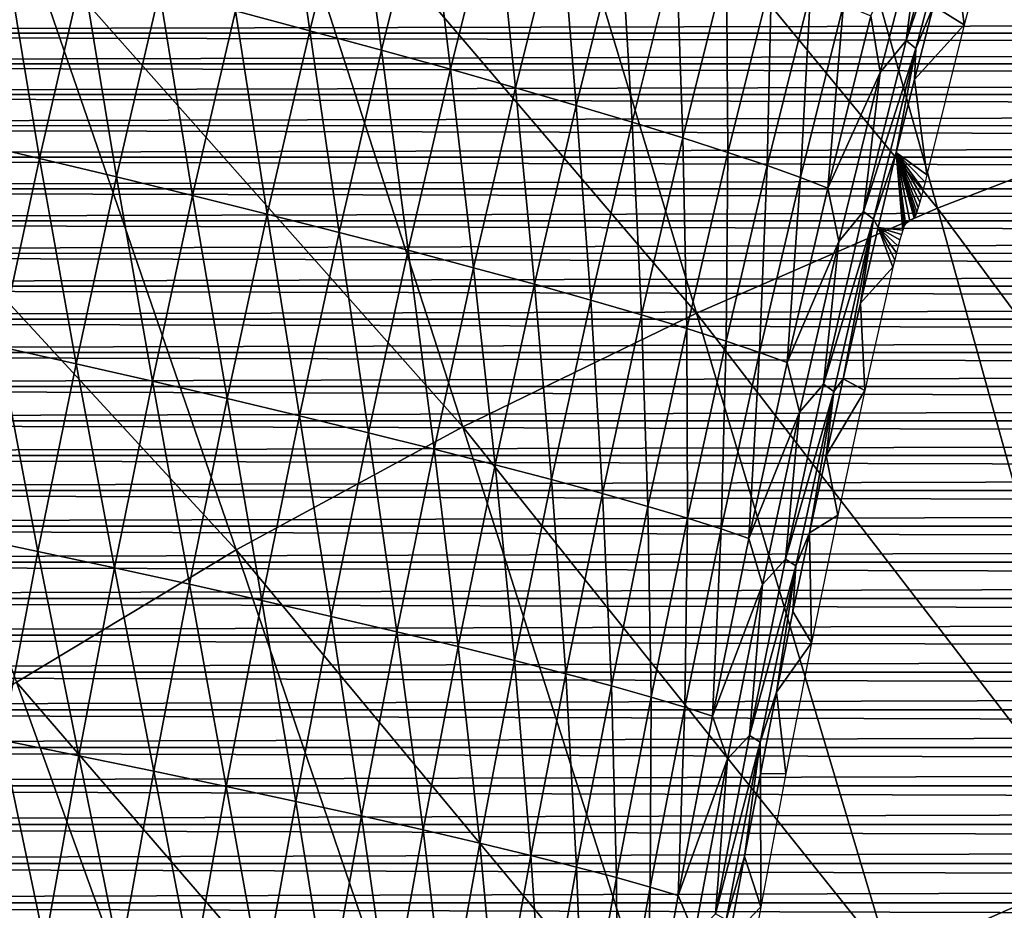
# Model space of a CAD drawing. Header units: millimetres. Extents: x -300 to 300, y -500 to 500.
# Tile 643 of 656: x -98 to -76, y 296 to 315. Entities that reach past the tile are written whole.
import ezdxf

# ---------------------------------------------------------------- set-up
doc = ezdxf.new("R2010")
doc.units = ezdxf.units.MM
doc.header["$LTSCALE"] = 81.481481
for name, color, linetype in [('10', 7, 'CONTINUOUS'), ('11', 7, 'CONTINUOUS'), ('20', 7, 'CONTINUOUS'), ('5', 7, 'CONTINUOUS'), ('6', 7, 'CONTINUOUS')]:
    doc.layers.add(name, color=color, linetype=linetype)

msp = doc.modelspace()

# ---------------------------------------------------------------- linework, layer by layer
at = {"layer": '10', "color": 7, "linetype": 'CONTINUOUS'}
for points in [[(-75.685, 318.642, 16.5), (-76.568, 315.311, 16.5), (-76.821, 317.356, 31.046), (-75.685, 318.642, 16.5)], [(-76.821, 317.356, 31.046), (-76.568, 315.311, 16.5), (-77.252, 315.731, 31.147), (-76.821, 317.356, 31.046)], [(-77.252, 315.731, 31.147), (-76.568, 315.311, 16.5), (-77.673, 314.098, 31.247), (-77.252, 315.731, 31.147)], [(-76.568, 315.311, 16.5), (-77.399, 311.974, 16.5), (-77.673, 314.098, 31.247), (-76.568, 315.311, 16.5)], [(-77.673, 314.098, 31.247), (-77.399, 311.974, 16.5), (-78.08, 312.469, 31.345), (-77.673, 314.098, 31.247)], [(-78.08, 312.469, 31.345), (-77.937, 310.743, 21.03), (-78.483, 310.806, 31.442), (-78.08, 312.469, 31.345)], [(-77.912, 310.817, 20.88), (-77.937, 310.743, 21.03), (-78.08, 312.469, 31.345), (-77.912, 310.817, 20.88)], [(-77.892, 310.864, 20.719), (-77.912, 310.817, 20.88), (-78.08, 312.469, 31.345), (-77.892, 310.864, 20.719)], [(-77.878, 310.885, 20.552), (-77.892, 310.864, 20.719), (-78.08, 312.469, 31.345), (-77.878, 310.885, 20.552)], [(-77.779, 310.948, 19), (-77.878, 310.885, 20.552), (-78.08, 312.469, 31.345), (-77.779, 310.948, 19)], [(-77.681, 311.011, 17.448), (-77.779, 310.948, 19), (-78.08, 312.469, 31.345), (-77.681, 311.011, 17.448)], [(-77.667, 311.032, 17.281), (-77.681, 311.011, 17.448), (-78.08, 312.469, 31.345), (-77.667, 311.032, 17.281)], [(-77.647, 311.08, 17.12), (-77.667, 311.032, 17.281), (-78.08, 312.469, 31.345), (-77.647, 311.08, 17.12)], [(-77.621, 311.153, 16.97), (-77.647, 311.08, 17.12), (-78.08, 312.469, 31.345), (-77.621, 311.153, 16.97)], [(-77.591, 311.25, 16.835), (-77.621, 311.153, 16.97), (-78.08, 312.469, 31.345), (-77.591, 311.25, 16.835)], [(-77.557, 311.368, 16.719), (-77.591, 311.25, 16.835), (-78.08, 312.469, 31.345), (-77.557, 311.368, 16.719)], [(-77.519, 311.503, 16.625), (-77.557, 311.368, 16.719), (-78.08, 312.469, 31.345), (-77.519, 311.503, 16.625)], [(-77.48, 311.652, 16.556), (-77.519, 311.503, 16.625), (-78.08, 312.469, 31.345), (-77.48, 311.652, 16.556)], [(-77.439, 311.81, 16.514), (-77.48, 311.652, 16.556), (-78.08, 312.469, 31.345), (-77.439, 311.81, 16.514)], [(-77.399, 311.974, 16.5), (-77.439, 311.81, 16.514), (-78.08, 312.469, 31.345), (-77.399, 311.974, 16.5)], [(-78.483, 310.806, 31.442), (-78.155, 309.922, 21.5), (-78.879, 309.125, 31.538), (-78.483, 310.806, 31.442)], [(-78.116, 310.085, 21.486), (-78.155, 309.922, 21.5), (-78.483, 310.806, 31.442), (-78.116, 310.085, 21.486)], [(-78.077, 310.244, 21.444), (-78.116, 310.085, 21.486), (-78.483, 310.806, 31.442), (-78.077, 310.244, 21.444)], [(-78.038, 310.393, 21.375), (-78.077, 310.244, 21.444), (-78.483, 310.806, 31.442), (-78.038, 310.393, 21.375)], [(-78.001, 310.528, 21.281), (-78.038, 310.393, 21.375), (-78.483, 310.806, 31.442), (-78.001, 310.528, 21.281)], [(-77.967, 310.646, 21.165), (-78.001, 310.528, 21.281), (-78.483, 310.806, 31.442), (-77.967, 310.646, 21.165)], [(-77.937, 310.743, 21.03), (-77.967, 310.646, 21.165), (-78.483, 310.806, 31.442), (-77.937, 310.743, 21.03)], [(-78.155, 309.922, 21.5), (-78.777, 307.181, 21.5), (-78.879, 309.125, 31.538), (-78.155, 309.922, 21.5)], [(-78.879, 309.125, 31.538), (-78.777, 307.181, 21.5), (-79.265, 307.437, 31.632), (-78.879, 309.125, 31.538)], [(-79.265, 307.437, 31.632), (-78.777, 307.181, 21.5), (-79.643, 305.733, 31.725), (-79.265, 307.437, 31.632)], [(-78.777, 307.181, 21.5), (-79.378, 304.406, 21.5), (-79.643, 305.733, 31.725), (-78.777, 307.181, 21.5)], [(-79.643, 305.733, 31.725), (-79.378, 304.406, 21.5), (-80.013, 304.013, 31.817), (-79.643, 305.733, 31.725)], [(-79.378, 304.406, 21.5), (-79.964, 301.567, 21.5), (-80.013, 304.013, 31.817), (-79.378, 304.406, 21.5)], [(-80.013, 304.013, 31.817), (-79.964, 301.567, 21.5), (-80.38, 302.262, 31.908), (-80.013, 304.013, 31.817)], [(-80.38, 302.262, 31.908), (-79.964, 301.567, 21.5), (-80.744, 300.472, 31.999), (-80.38, 302.262, 31.908)], [(-79.964, 301.567, 21.5), (-80.536, 298.658, 21.5), (-80.744, 300.472, 31.999), (-79.964, 301.567, 21.5)], [(-80.744, 300.472, 31.999), (-80.536, 298.658, 21.5), (-81.102, 298.654, 32.089), (-80.744, 300.472, 31.999)], [(-81.102, 298.654, 32.089), (-81.093, 295.695, 21.5), (-81.455, 296.815, 32.177), (-81.102, 298.654, 32.089)], [(-80.536, 298.658, 21.5), (-81.093, 295.695, 21.5), (-81.102, 298.654, 32.089), (-80.536, 298.658, 21.5)], [(-81.455, 296.815, 32.177), (-81.093, 295.695, 21.5), (-81.802, 294.951, 32.265), (-81.455, 296.815, 32.177)], [(-81.093, 295.695, 21.5), (-81.631, 292.691, 21.5), (-81.802, 294.951, 32.265), (-81.093, 295.695, 21.5)]]:
    msp.add_3dface(points, dxfattribs=at)
at = {"layer": '11', "color": 7, "linetype": 'CONTINUOUS'}
for points in [[(-91.762, 319.7, 52.806), (-91.124, 315.181, 52.208), (-92.775, 315.62, 53.026), (-91.762, 319.7, 52.806)], [(-90.117, 319.233, 51.989), (-91.124, 315.181, 52.208), (-91.762, 319.7, 52.806), (-90.117, 319.233, 51.989)], [(-90.117, 319.233, 51.989), (-89.525, 314.748, 51.255), (-91.124, 315.181, 52.208), (-90.117, 319.233, 51.989)], [(-88.524, 318.771, 51.036), (-89.525, 314.748, 51.255), (-90.117, 319.233, 51.989), (-88.524, 318.771, 51.036)], [(-88.524, 318.771, 51.036), (-87.995, 314.324, 50.171), (-89.525, 314.748, 51.255), (-88.524, 318.771, 51.036)], [(-87, 318.32, 49.952), (-87.995, 314.324, 50.171), (-88.524, 318.771, 51.036), (-87, 318.32, 49.952)], [(-76.862, 318.726, 34.303), (-76.646, 318.537, 32.625), (-77.864, 314.967, 34.536), (-76.862, 318.726, 34.303)], [(-76.862, 318.726, 34.303), (-77.864, 314.967, 34.536), (-77.467, 317.969, 36.062), (-76.862, 318.726, 34.303)], [(-76.646, 318.537, 32.625), (-77.643, 314.787, 32.858), (-77.864, 314.967, 34.536), (-76.646, 318.537, 32.625)], [(-76.646, 318.537, 32.625), (-77.252, 315.731, 31.147), (-77.643, 314.787, 32.858), (-76.646, 318.537, 32.625)], [(-87, 318.32, 49.952), (-86.548, 313.914, 48.965), (-87.995, 314.324, 50.171), (-87, 318.32, 49.952)], [(-85.558, 317.883, 48.746), (-86.548, 313.914, 48.965), (-87, 318.32, 49.952), (-85.558, 317.883, 48.746)], [(-77.467, 317.969, 36.062), (-78.441, 314.253, 36.288), (-78.649, 315.512, 37.93), (-77.467, 317.969, 36.062)], [(-77.467, 317.969, 36.062), (-77.864, 314.967, 34.536), (-78.441, 314.253, 36.288), (-77.467, 317.969, 36.062)], [(-85.558, 317.883, 48.746), (-85.197, 313.52, 47.646), (-86.548, 313.914, 48.965), (-85.558, 317.883, 48.746)], [(-84.212, 317.465, 47.428), (-85.197, 313.52, 47.646), (-85.558, 317.883, 48.746), (-84.212, 317.465, 47.428)], [(-84.212, 317.465, 47.428), (-83.953, 313.147, 46.228), (-85.197, 313.52, 47.646), (-84.212, 317.465, 47.428)], [(-82.974, 317.069, 46.009), (-83.953, 313.147, 46.228), (-84.212, 317.465, 47.428), (-82.974, 317.069, 46.009)], [(-82.974, 317.069, 46.009), (-82.827, 312.798, 44.724), (-83.953, 313.147, 46.228), (-82.974, 317.069, 46.009)], [(-81.853, 316.698, 44.504), (-82.827, 312.798, 44.724), (-82.974, 317.069, 46.009), (-81.853, 316.698, 44.504)], [(-97.888, 316.931, 54.648), (-97.135, 312.34, 54.459), (-98.855, 312.746, 54.863), (-97.888, 316.931, 54.648)], [(-96.173, 316.499, 54.245), (-97.135, 312.34, 54.459), (-97.888, 316.931, 54.648), (-96.173, 316.499, 54.245)], [(-81.853, 316.698, 44.504), (-81.825, 312.475, 43.148), (-82.827, 312.798, 44.724), (-81.853, 316.698, 44.504)], [(-80.856, 316.355, 42.928), (-81.825, 312.475, 43.148), (-81.853, 316.698, 44.504), (-80.856, 316.355, 42.928)], [(-96.173, 316.499, 54.245), (-95.42, 311.929, 53.918), (-97.135, 312.34, 54.459), (-96.173, 316.499, 54.245)], [(-94.463, 316.061, 53.705), (-95.42, 311.929, 53.918), (-96.173, 316.499, 54.245), (-94.463, 316.061, 53.705)], [(-80.856, 316.355, 42.928), (-80.953, 312.18, 41.517), (-81.825, 312.475, 43.148), (-80.856, 316.355, 42.928)], [(-79.989, 316.042, 41.296), (-80.953, 312.18, 41.517), (-80.856, 316.355, 42.928), (-79.989, 316.042, 41.296)], [(-94.463, 316.061, 53.705), (-93.727, 311.515, 53.238), (-95.42, 311.929, 53.918), (-94.463, 316.061, 53.705)], [(-92.775, 315.62, 53.026), (-93.727, 311.515, 53.238), (-94.463, 316.061, 53.705), (-92.775, 315.62, 53.026)], [(-79.989, 316.042, 41.296), (-80.213, 311.914, 39.846), (-80.953, 312.18, 41.517), (-79.989, 316.042, 41.296)], [(-79.253, 315.761, 39.625), (-80.213, 311.914, 39.846), (-79.989, 316.042, 41.296), (-79.253, 315.761, 39.625)], [(-79.253, 315.761, 39.625), (-79.605, 311.679, 38.152), (-80.213, 311.914, 39.846), (-79.253, 315.761, 39.625)], [(-78.649, 315.512, 37.93), (-79.605, 311.679, 38.152), (-79.253, 315.761, 39.625), (-78.649, 315.512, 37.93)], [(-77.252, 315.731, 31.147), (-77.673, 314.098, 31.247), (-77.643, 314.787, 32.858), (-77.252, 315.731, 31.147)], [(-92.775, 315.62, 53.026), (-92.07, 311.103, 52.419), (-93.727, 311.515, 53.238), (-92.775, 315.62, 53.026)], [(-91.124, 315.181, 52.208), (-92.07, 311.103, 52.419), (-92.775, 315.62, 53.026), (-91.124, 315.181, 52.208)], [(-78.649, 315.512, 37.93), (-78.441, 314.253, 36.288), (-79.605, 311.679, 38.152), (-78.649, 315.512, 37.93)], [(-91.124, 315.181, 52.208), (-90.467, 310.696, 51.465), (-92.07, 311.103, 52.419), (-91.124, 315.181, 52.208)], [(-89.525, 314.748, 51.255), (-90.467, 310.696, 51.465), (-91.124, 315.181, 52.208), (-89.525, 314.748, 51.255)], [(-77.864, 314.967, 34.536), (-77.643, 314.787, 32.858), (-78.809, 311.163, 34.76), (-77.864, 314.967, 34.536)], [(-77.864, 314.967, 34.536), (-78.809, 311.163, 34.76), (-78.441, 314.253, 36.288), (-77.864, 314.967, 34.536)], [(-89.525, 314.748, 51.255), (-88.932, 310.297, 50.381), (-90.467, 310.696, 51.465), (-89.525, 314.748, 51.255)], [(-87.995, 314.324, 50.171), (-88.932, 310.297, 50.381), (-89.525, 314.748, 51.255), (-87.995, 314.324, 50.171)], [(-77.643, 314.787, 32.858), (-78.584, 310.992, 33.082), (-78.809, 311.163, 34.76), (-77.643, 314.787, 32.858)], [(-77.643, 314.787, 32.858), (-78.08, 312.469, 31.345), (-78.584, 310.992, 33.082), (-77.643, 314.787, 32.858)], [(-77.673, 314.098, 31.247), (-78.08, 312.469, 31.345), (-77.643, 314.787, 32.858), (-77.673, 314.098, 31.247)], [(-87.995, 314.324, 50.171), (-87.479, 309.911, 49.175), (-88.932, 310.297, 50.381), (-87.995, 314.324, 50.171)], [(-86.548, 313.914, 48.965), (-87.479, 309.911, 49.175), (-87.995, 314.324, 50.171), (-86.548, 313.914, 48.965)], [(-78.441, 314.253, 36.288), (-79.361, 310.495, 36.505), (-79.605, 311.679, 38.152), (-78.441, 314.253, 36.288)], [(-78.441, 314.253, 36.288), (-78.809, 311.163, 34.76), (-79.361, 310.495, 36.505), (-78.441, 314.253, 36.288)], [(-86.548, 313.914, 48.965), (-86.124, 309.541, 47.857), (-87.479, 309.911, 49.175), (-86.548, 313.914, 48.965)], [(-85.197, 313.52, 47.646), (-86.124, 309.541, 47.857), (-86.548, 313.914, 48.965), (-85.197, 313.52, 47.646)], [(-85.197, 313.52, 47.646), (-84.876, 309.19, 46.439), (-86.124, 309.541, 47.857), (-85.197, 313.52, 47.646)], [(-83.953, 313.147, 46.228), (-84.876, 309.19, 46.439), (-85.197, 313.52, 47.646), (-83.953, 313.147, 46.228)], [(-83.953, 313.147, 46.228), (-83.745, 308.861, 44.935), (-84.876, 309.19, 46.439), (-83.953, 313.147, 46.228)], [(-82.827, 312.798, 44.724), (-83.745, 308.861, 44.935), (-83.953, 313.147, 46.228), (-82.827, 312.798, 44.724)], [(-97.135, 312.34, 54.459), (-98.038, 308.161, 54.664), (-98.855, 312.746, 54.863), (-97.135, 312.34, 54.459)], [(-82.827, 312.798, 44.724), (-82.739, 308.557, 43.36), (-83.745, 308.861, 44.935), (-82.827, 312.798, 44.724)], [(-81.825, 312.475, 43.148), (-82.739, 308.557, 43.36), (-82.827, 312.798, 44.724), (-81.825, 312.475, 43.148)], [(-81.825, 312.475, 43.148), (-81.863, 308.278, 41.729), (-82.739, 308.557, 43.36), (-81.825, 312.475, 43.148)], [(-80.953, 312.18, 41.517), (-81.863, 308.278, 41.729), (-81.825, 312.475, 43.148), (-80.953, 312.18, 41.517)], [(-78.08, 312.469, 31.345), (-78.483, 310.806, 31.442), (-78.584, 310.992, 33.082), (-78.08, 312.469, 31.345)], [(-97.135, 312.34, 54.459), (-96.319, 307.774, 54.122), (-98.038, 308.161, 54.664), (-97.135, 312.34, 54.459)], [(-95.42, 311.929, 53.918), (-96.319, 307.774, 54.122), (-97.135, 312.34, 54.459), (-95.42, 311.929, 53.918)], [(-80.953, 312.18, 41.517), (-81.119, 308.028, 40.06), (-81.863, 308.278, 41.729), (-80.953, 312.18, 41.517)], [(-80.213, 311.914, 39.846), (-81.119, 308.028, 40.06), (-80.953, 312.18, 41.517), (-80.213, 311.914, 39.846)], [(-95.42, 311.929, 53.918), (-94.622, 307.386, 53.441), (-96.319, 307.774, 54.122), (-95.42, 311.929, 53.918)], [(-93.727, 311.515, 53.238), (-94.622, 307.386, 53.441), (-95.42, 311.929, 53.918), (-93.727, 311.515, 53.238)], [(-80.213, 311.914, 39.846), (-80.508, 307.805, 38.366), (-81.119, 308.028, 40.06), (-80.213, 311.914, 39.846)], [(-79.605, 311.679, 38.152), (-80.508, 307.805, 38.366), (-80.213, 311.914, 39.846), (-79.605, 311.679, 38.152)], [(-79.605, 311.679, 38.152), (-79.361, 310.495, 36.505), (-80.508, 307.805, 38.366), (-79.605, 311.679, 38.152)], [(-93.727, 311.515, 53.238), (-92.961, 306.998, 52.622), (-94.622, 307.386, 53.441), (-93.727, 311.515, 53.238)], [(-92.07, 311.103, 52.419), (-92.961, 306.998, 52.622), (-93.727, 311.515, 53.238), (-92.07, 311.103, 52.419)], [(-78.809, 311.163, 34.76), (-78.584, 310.992, 33.082), (-79.701, 307.318, 34.974), (-78.809, 311.163, 34.76)], [(-78.809, 311.163, 34.76), (-79.701, 307.318, 34.974), (-79.361, 310.495, 36.505), (-78.809, 311.163, 34.76)], [(-92.07, 311.103, 52.419), (-91.353, 306.616, 51.668), (-92.961, 306.998, 52.622), (-92.07, 311.103, 52.419)], [(-90.467, 310.696, 51.465), (-91.353, 306.616, 51.668), (-92.07, 311.103, 52.419), (-90.467, 310.696, 51.465)], [(-78.584, 310.992, 33.082), (-79.472, 307.156, 33.297), (-79.701, 307.318, 34.974), (-78.584, 310.992, 33.082)], [(-78.584, 310.992, 33.082), (-79.265, 307.437, 31.632), (-79.472, 307.156, 33.297), (-78.584, 310.992, 33.082)], [(-78.879, 309.125, 31.538), (-79.265, 307.437, 31.632), (-78.584, 310.992, 33.082), (-78.879, 309.125, 31.538)], [(-78.483, 310.806, 31.442), (-78.879, 309.125, 31.538), (-78.584, 310.992, 33.082), (-78.483, 310.806, 31.442)], [(-90.467, 310.696, 51.465), (-89.814, 306.241, 50.583), (-91.353, 306.616, 51.668), (-90.467, 310.696, 51.465)], [(-88.932, 310.297, 50.381), (-89.814, 306.241, 50.583), (-90.467, 310.696, 51.465), (-88.932, 310.297, 50.381)], [(-79.361, 310.495, 36.505), (-80.23, 306.698, 36.713), (-80.508, 307.805, 38.366), (-79.361, 310.495, 36.505)], [(-79.361, 310.495, 36.505), (-79.701, 307.318, 34.974), (-80.23, 306.698, 36.713), (-79.361, 310.495, 36.505)], [(-88.932, 310.297, 50.381), (-88.358, 305.878, 49.377), (-89.814, 306.241, 50.583), (-88.932, 310.297, 50.381)], [(-87.479, 309.911, 49.175), (-88.358, 305.878, 49.377), (-88.932, 310.297, 50.381), (-87.479, 309.911, 49.175)], [(-87.479, 309.911, 49.175), (-86.998, 305.529, 48.059), (-88.358, 305.878, 49.377), (-87.479, 309.911, 49.175)], [(-86.124, 309.541, 47.857), (-86.998, 305.529, 48.059), (-87.479, 309.911, 49.175), (-86.124, 309.541, 47.857)], [(-86.124, 309.541, 47.857), (-85.746, 305.199, 46.641), (-86.998, 305.529, 48.059), (-86.124, 309.541, 47.857)], [(-84.876, 309.19, 46.439), (-85.746, 305.199, 46.641), (-86.124, 309.541, 47.857), (-84.876, 309.19, 46.439)], [(-84.876, 309.19, 46.439), (-84.611, 304.888, 45.137), (-85.746, 305.199, 46.641), (-84.876, 309.19, 46.439)], [(-83.745, 308.861, 44.935), (-84.611, 304.888, 45.137), (-84.876, 309.19, 46.439), (-83.745, 308.861, 44.935)], [(-83.745, 308.861, 44.935), (-83.602, 304.601, 43.563), (-84.611, 304.888, 45.137), (-83.745, 308.861, 44.935)], [(-82.739, 308.557, 43.36), (-83.602, 304.601, 43.563), (-83.745, 308.861, 44.935), (-82.739, 308.557, 43.36)], [(-82.739, 308.557, 43.36), (-82.722, 304.338, 41.933), (-83.602, 304.601, 43.563), (-82.739, 308.557, 43.36)], [(-81.863, 308.278, 41.729), (-82.722, 304.338, 41.933), (-82.739, 308.557, 43.36), (-81.863, 308.278, 41.729)], [(-81.863, 308.278, 41.729), (-81.975, 304.102, 40.264), (-82.722, 304.338, 41.933), (-81.863, 308.278, 41.729)], [(-81.119, 308.028, 40.06), (-81.975, 304.102, 40.264), (-81.863, 308.278, 41.729), (-81.119, 308.028, 40.06)], [(-98.038, 308.161, 54.664), (-97.166, 303.599, 54.318), (-98.889, 303.962, 54.861), (-98.038, 308.161, 54.664)], [(-96.319, 307.774, 54.122), (-97.166, 303.599, 54.318), (-98.038, 308.161, 54.664), (-96.319, 307.774, 54.122)], [(-81.119, 308.028, 40.06), (-81.36, 303.891, 38.571), (-81.975, 304.102, 40.264), (-81.119, 308.028, 40.06)], [(-80.508, 307.805, 38.366), (-81.36, 303.891, 38.571), (-81.119, 308.028, 40.06), (-80.508, 307.805, 38.366)], [(-96.319, 307.774, 54.122), (-95.465, 303.233, 53.637), (-97.166, 303.599, 54.318), (-96.319, 307.774, 54.122)], [(-94.622, 307.386, 53.441), (-95.465, 303.233, 53.637), (-96.319, 307.774, 54.122), (-94.622, 307.386, 53.441)], [(-80.508, 307.805, 38.366), (-80.23, 306.698, 36.713), (-81.36, 303.891, 38.571), (-80.508, 307.805, 38.366)], [(-94.622, 307.386, 53.441), (-93.8, 302.869, 52.817), (-95.465, 303.233, 53.637), (-94.622, 307.386, 53.441)], [(-92.961, 306.998, 52.622), (-93.8, 302.869, 52.817), (-94.622, 307.386, 53.441), (-92.961, 306.998, 52.622)], [(-79.265, 307.437, 31.632), (-79.643, 305.733, 31.725), (-79.472, 307.156, 33.297), (-79.265, 307.437, 31.632)], [(-79.701, 307.318, 34.974), (-79.472, 307.156, 33.297), (-80.544, 303.432, 35.18), (-79.701, 307.318, 34.974)], [(-79.701, 307.318, 34.974), (-80.544, 303.432, 35.18), (-80.23, 306.698, 36.713), (-79.701, 307.318, 34.974)], [(-92.961, 306.998, 52.622), (-92.189, 302.508, 51.862), (-93.8, 302.869, 52.817), (-92.961, 306.998, 52.622)], [(-91.353, 306.616, 51.668), (-92.189, 302.508, 51.862), (-92.961, 306.998, 52.622), (-91.353, 306.616, 51.668)], [(-79.472, 307.156, 33.297), (-80.312, 303.279, 33.503), (-80.544, 303.432, 35.18), (-79.472, 307.156, 33.297)], [(-79.472, 307.156, 33.297), (-80.013, 304.013, 31.817), (-80.312, 303.279, 33.503), (-79.472, 307.156, 33.297)], [(-79.643, 305.733, 31.725), (-80.013, 304.013, 31.817), (-79.472, 307.156, 33.297), (-79.643, 305.733, 31.725)], [(-91.353, 306.616, 51.668), (-90.646, 302.155, 50.777), (-92.189, 302.508, 51.862), (-91.353, 306.616, 51.668)], [(-89.814, 306.241, 50.583), (-90.646, 302.155, 50.777), (-91.353, 306.616, 51.668), (-89.814, 306.241, 50.583)], [(-80.23, 306.698, 36.713), (-81.053, 302.862, 36.913), (-81.36, 303.891, 38.571), (-80.23, 306.698, 36.713)], [(-80.23, 306.698, 36.713), (-80.544, 303.432, 35.18), (-81.053, 302.862, 36.913), (-80.23, 306.698, 36.713)], [(-89.814, 306.241, 50.583), (-89.186, 301.813, 49.571), (-90.646, 302.155, 50.777), (-89.814, 306.241, 50.583)], [(-88.358, 305.878, 49.377), (-89.186, 301.813, 49.571), (-89.814, 306.241, 50.583), (-88.358, 305.878, 49.377)], [(-88.358, 305.878, 49.377), (-87.822, 301.485, 48.253), (-89.186, 301.813, 49.571), (-88.358, 305.878, 49.377)], [(-86.998, 305.529, 48.059), (-87.822, 301.485, 48.253), (-88.358, 305.878, 49.377), (-86.998, 305.529, 48.059)], [(-86.998, 305.529, 48.059), (-86.567, 301.173, 46.835), (-87.822, 301.485, 48.253), (-86.998, 305.529, 48.059)], [(-85.746, 305.199, 46.641), (-86.567, 301.173, 46.835), (-86.998, 305.529, 48.059), (-85.746, 305.199, 46.641)], [(-85.746, 305.199, 46.641), (-85.429, 300.881, 45.332), (-86.567, 301.173, 46.835), (-85.746, 305.199, 46.641)], [(-84.611, 304.888, 45.137), (-85.429, 300.881, 45.332), (-85.746, 305.199, 46.641), (-84.611, 304.888, 45.137)], [(-84.611, 304.888, 45.137), (-84.416, 300.609, 43.758), (-85.429, 300.881, 45.332), (-84.611, 304.888, 45.137)], [(-83.602, 304.601, 43.563), (-84.416, 300.609, 43.758), (-84.611, 304.888, 45.137), (-83.602, 304.601, 43.563)], [(-83.602, 304.601, 43.563), (-83.534, 300.361, 42.128), (-84.416, 300.609, 43.758), (-83.602, 304.601, 43.563)], [(-82.722, 304.338, 41.933), (-83.534, 300.361, 42.128), (-83.602, 304.601, 43.563), (-82.722, 304.338, 41.933)], [(-82.722, 304.338, 41.933), (-82.784, 300.137, 40.46), (-83.534, 300.361, 42.128), (-82.722, 304.338, 41.933)], [(-81.975, 304.102, 40.264), (-82.784, 300.137, 40.46), (-82.722, 304.338, 41.933), (-81.975, 304.102, 40.264)], [(-81.975, 304.102, 40.264), (-82.166, 299.938, 38.768), (-82.784, 300.137, 40.46), (-81.975, 304.102, 40.264)], [(-81.36, 303.891, 38.571), (-82.166, 299.938, 38.768), (-81.975, 304.102, 40.264), (-81.36, 303.891, 38.571)], [(-97.166, 303.599, 54.318), (-97.965, 299.403, 54.506), (-98.889, 303.962, 54.861), (-97.166, 303.599, 54.318)], [(-81.36, 303.891, 38.571), (-81.053, 302.862, 36.913), (-82.166, 299.938, 38.768), (-81.36, 303.891, 38.571)], [(-80.013, 304.013, 31.817), (-80.38, 302.262, 31.908), (-80.312, 303.279, 33.503), (-80.013, 304.013, 31.817)], [(-97.166, 303.599, 54.318), (-96.26, 299.058, 53.823), (-97.965, 299.403, 54.506), (-97.166, 303.599, 54.318)], [(-95.465, 303.233, 53.637), (-96.26, 299.058, 53.823), (-97.166, 303.599, 54.318), (-95.465, 303.233, 53.637)], [(-95.465, 303.233, 53.637), (-94.592, 298.715, 53.003), (-96.26, 299.058, 53.823), (-95.465, 303.233, 53.637)], [(-93.8, 302.869, 52.817), (-94.592, 298.715, 53.003), (-95.465, 303.233, 53.637), (-93.8, 302.869, 52.817)], [(-80.544, 303.432, 35.18), (-80.312, 303.279, 33.503), (-81.341, 299.507, 35.377), (-80.544, 303.432, 35.18)], [(-80.544, 303.432, 35.18), (-81.341, 299.507, 35.377), (-81.053, 302.862, 36.913), (-80.544, 303.432, 35.18)], [(-80.312, 303.279, 33.503), (-81.107, 299.362, 33.7), (-81.341, 299.507, 35.377), (-80.312, 303.279, 33.503)], [(-80.312, 303.279, 33.503), (-80.744, 300.472, 31.999), (-81.107, 299.362, 33.7), (-80.312, 303.279, 33.503)], [(-80.38, 302.262, 31.908), (-80.744, 300.472, 31.999), (-80.312, 303.279, 33.503), (-80.38, 302.262, 31.908)], [(-93.8, 302.869, 52.817), (-92.978, 298.375, 52.048), (-94.592, 298.715, 53.003), (-93.8, 302.869, 52.817)], [(-92.189, 302.508, 51.862), (-92.978, 298.375, 52.048), (-93.8, 302.869, 52.817), (-92.189, 302.508, 51.862)], [(-81.053, 302.862, 36.913), (-81.832, 298.988, 37.104), (-82.166, 299.938, 38.768), (-81.053, 302.862, 36.913)], [(-81.053, 302.862, 36.913), (-81.341, 299.507, 35.377), (-81.832, 298.988, 37.104), (-81.053, 302.862, 36.913)], [(-92.189, 302.508, 51.862), (-91.432, 298.042, 50.963), (-92.978, 298.375, 52.048), (-92.189, 302.508, 51.862)], [(-90.646, 302.155, 50.777), (-91.432, 298.042, 50.963), (-92.189, 302.508, 51.862), (-90.646, 302.155, 50.777)], [(-90.646, 302.155, 50.777), (-89.969, 297.719, 49.757), (-91.432, 298.042, 50.963), (-90.646, 302.155, 50.777)], [(-89.186, 301.813, 49.571), (-89.969, 297.719, 49.757), (-90.646, 302.155, 50.777), (-89.186, 301.813, 49.571)], [(-89.186, 301.813, 49.571), (-88.602, 297.409, 48.438), (-89.969, 297.719, 49.757), (-89.186, 301.813, 49.571)], [(-87.822, 301.485, 48.253), (-88.602, 297.409, 48.438), (-89.186, 301.813, 49.571), (-87.822, 301.485, 48.253)], [(-87.822, 301.485, 48.253), (-87.344, 297.115, 47.021), (-88.602, 297.409, 48.438), (-87.822, 301.485, 48.253)], [(-86.567, 301.173, 46.835), (-87.344, 297.115, 47.021), (-87.822, 301.485, 48.253), (-86.567, 301.173, 46.835)], [(-86.567, 301.173, 46.835), (-86.203, 296.839, 45.518), (-87.344, 297.115, 47.021), (-86.567, 301.173, 46.835)], [(-85.429, 300.881, 45.332), (-86.203, 296.839, 45.518), (-86.567, 301.173, 46.835), (-85.429, 300.881, 45.332)], [(-85.429, 300.881, 45.332), (-85.188, 296.582, 43.944), (-86.203, 296.839, 45.518), (-85.429, 300.881, 45.332)], [(-84.416, 300.609, 43.758), (-85.188, 296.582, 43.944), (-85.429, 300.881, 45.332), (-84.416, 300.609, 43.758)], [(-84.416, 300.609, 43.758), (-84.302, 296.348, 42.315), (-85.188, 296.582, 43.944), (-84.416, 300.609, 43.758)], [(-83.534, 300.361, 42.128), (-84.302, 296.348, 42.315), (-84.416, 300.609, 43.758), (-83.534, 300.361, 42.128)], [(-80.744, 300.472, 31.999), (-81.102, 298.654, 32.089), (-81.107, 299.362, 33.7), (-80.744, 300.472, 31.999)], [(-83.534, 300.361, 42.128), (-83.55, 296.136, 40.647), (-84.302, 296.348, 42.315), (-83.534, 300.361, 42.128)], [(-82.784, 300.137, 40.46), (-83.55, 296.136, 40.647), (-83.534, 300.361, 42.128), (-82.784, 300.137, 40.46)], [(-82.784, 300.137, 40.46), (-82.93, 295.948, 38.956), (-83.55, 296.136, 40.647), (-82.784, 300.137, 40.46)], [(-82.166, 299.938, 38.768), (-82.93, 295.948, 38.956), (-82.784, 300.137, 40.46), (-82.166, 299.938, 38.768)], [(-82.166, 299.938, 38.768), (-81.832, 298.988, 37.104), (-82.93, 295.948, 38.956), (-82.166, 299.938, 38.768)], [(-81.341, 299.507, 35.377), (-81.107, 299.362, 33.7), (-82.098, 295.543, 35.565), (-81.341, 299.507, 35.377)], [(-81.341, 299.507, 35.377), (-82.098, 295.543, 35.565), (-81.832, 298.988, 37.104), (-81.341, 299.507, 35.377)], [(-97.965, 299.403, 54.506), (-97.012, 294.862, 54.002), (-98.719, 295.188, 54.685), (-97.965, 299.403, 54.506)], [(-96.26, 299.058, 53.823), (-97.012, 294.862, 54.002), (-97.965, 299.403, 54.506), (-96.26, 299.058, 53.823)], [(-81.107, 299.362, 33.7), (-81.861, 295.406, 33.889), (-82.098, 295.543, 35.565), (-81.107, 299.362, 33.7)], [(-81.107, 299.362, 33.7), (-81.455, 296.815, 32.177), (-81.861, 295.406, 33.889), (-81.107, 299.362, 33.7)], [(-81.102, 298.654, 32.089), (-81.455, 296.815, 32.177), (-81.107, 299.362, 33.7), (-81.102, 298.654, 32.089)], [(-96.26, 299.058, 53.823), (-95.342, 294.537, 53.181), (-97.012, 294.862, 54.002), (-96.26, 299.058, 53.823)], [(-94.592, 298.715, 53.003), (-95.342, 294.537, 53.181), (-96.26, 299.058, 53.823), (-94.592, 298.715, 53.003)], [(-81.832, 298.988, 37.104), (-82.571, 295.078, 37.288), (-82.93, 295.948, 38.956), (-81.832, 298.988, 37.104)], [(-81.832, 298.988, 37.104), (-82.098, 295.543, 35.565), (-82.571, 295.078, 37.288), (-81.832, 298.988, 37.104)], [(-94.592, 298.715, 53.003), (-93.724, 294.216, 52.226), (-95.342, 294.537, 53.181), (-94.592, 298.715, 53.003)], [(-92.978, 298.375, 52.048), (-93.724, 294.216, 52.226), (-94.592, 298.715, 53.003), (-92.978, 298.375, 52.048)], [(-92.978, 298.375, 52.048), (-92.176, 293.902, 51.141), (-93.724, 294.216, 52.226), (-92.978, 298.375, 52.048)], [(-91.432, 298.042, 50.963), (-92.176, 293.902, 51.141), (-92.978, 298.375, 52.048), (-91.432, 298.042, 50.963)], [(-91.432, 298.042, 50.963), (-90.71, 293.597, 49.934), (-92.176, 293.902, 51.141), (-91.432, 298.042, 50.963)], [(-89.969, 297.719, 49.757), (-90.71, 293.597, 49.934), (-91.432, 298.042, 50.963), (-89.969, 297.719, 49.757)], [(-89.969, 297.719, 49.757), (-89.341, 293.304, 48.616), (-90.71, 293.597, 49.934), (-89.969, 297.719, 49.757)], [(-88.602, 297.409, 48.438), (-89.341, 293.304, 48.616), (-89.969, 297.719, 49.757), (-88.602, 297.409, 48.438)], [(-88.602, 297.409, 48.438), (-88.08, 293.025, 47.199), (-89.341, 293.304, 48.616), (-88.602, 297.409, 48.438)], [(-87.344, 297.115, 47.021), (-88.08, 293.025, 47.199), (-88.602, 297.409, 48.438), (-87.344, 297.115, 47.021)], [(-87.344, 297.115, 47.021), (-86.937, 292.764, 45.696), (-88.08, 293.025, 47.199), (-87.344, 297.115, 47.021)], [(-86.203, 296.839, 45.518), (-86.937, 292.764, 45.696), (-87.344, 297.115, 47.021), (-86.203, 296.839, 45.518)], [(-86.203, 296.839, 45.518), (-85.919, 292.522, 44.123), (-86.937, 292.764, 45.696), (-86.203, 296.839, 45.518)], [(-85.188, 296.582, 43.944), (-85.919, 292.522, 44.123), (-86.203, 296.839, 45.518), (-85.188, 296.582, 43.944)], [(-81.455, 296.815, 32.177), (-81.802, 294.951, 32.265), (-81.861, 295.406, 33.889), (-81.455, 296.815, 32.177)], [(-85.188, 296.582, 43.944), (-85.031, 292.3, 42.494), (-85.919, 292.522, 44.123), (-85.188, 296.582, 43.944)], [(-84.302, 296.348, 42.315), (-85.031, 292.3, 42.494), (-85.188, 296.582, 43.944), (-84.302, 296.348, 42.315)], [(-84.302, 296.348, 42.315), (-84.277, 292.099, 40.826), (-85.031, 292.3, 42.494), (-84.302, 296.348, 42.315)], [(-83.55, 296.136, 40.647), (-84.277, 292.099, 40.826), (-84.302, 296.348, 42.315), (-83.55, 296.136, 40.647)], [(-83.55, 296.136, 40.647), (-83.655, 291.921, 39.135), (-84.277, 292.099, 40.826), (-83.55, 296.136, 40.647)], [(-82.93, 295.948, 38.956), (-83.655, 291.921, 39.135), (-83.55, 296.136, 40.647), (-82.93, 295.948, 38.956)], [(-82.93, 295.948, 38.956), (-82.571, 295.078, 37.288), (-83.655, 291.921, 39.135), (-82.93, 295.948, 38.956)]]:
    msp.add_3dface(points, dxfattribs=at)
at = {"layer": '20', "color": 7, "linetype": 'CONTINUOUS'}
for points in [[(-102.632, 314.348, 70.479), (-97.501, 317.407, 70.611), (-107.518, 327.561, 69.192), (-102.632, 314.348, 70.479)], [(-81.121, 325.303, 70.973), (-71.65, 313.361, 72.186), (-75.326, 327.515, 71.081), (-81.121, 325.303, 70.973)], [(-86.747, 322.883, 70.859), (-77.165, 311.231, 72.084), (-81.121, 325.303, 70.973), (-86.747, 322.883, 70.859)], [(-77.165, 311.231, 72.084), (-71.65, 313.361, 72.186), (-81.121, 325.303, 70.973), (-77.165, 311.231, 72.084)], [(-92.206, 320.252, 70.738), (-82.52, 308.902, 71.976), (-86.747, 322.883, 70.859), (-92.206, 320.252, 70.738)], [(-82.52, 308.902, 71.976), (-77.165, 311.231, 72.084), (-86.747, 322.883, 70.859), (-82.52, 308.902, 71.976)], [(-97.501, 317.407, 70.611), (-87.718, 306.371, 71.862), (-92.206, 320.252, 70.738), (-97.501, 317.407, 70.611)], [(-87.718, 306.371, 71.862), (-82.52, 308.902, 71.976), (-92.206, 320.252, 70.738), (-87.718, 306.371, 71.862)], [(-102.632, 314.348, 70.479), (-92.758, 303.636, 71.743), (-97.501, 317.407, 70.611), (-102.632, 314.348, 70.479)], [(-92.758, 303.636, 71.743), (-87.718, 306.371, 71.862), (-97.501, 317.407, 70.611), (-92.758, 303.636, 71.743)], [(-97.643, 300.694, 71.618), (-92.758, 303.636, 71.743), (-102.632, 314.348, 70.479), (-97.643, 300.694, 71.618)], [(-77.165, 311.231, 72.084), (-67.908, 298.755, 73.15), (-71.65, 313.361, 72.186), (-77.165, 311.231, 72.084)], [(-82.52, 308.902, 71.976), (-73.138, 296.713, 73.055), (-77.165, 311.231, 72.084), (-82.52, 308.902, 71.976)], [(-73.138, 296.713, 73.055), (-67.908, 298.755, 73.15), (-77.165, 311.231, 72.084), (-73.138, 296.713, 73.055)], [(-87.718, 306.371, 71.862), (-78.217, 294.481, 72.954), (-82.52, 308.902, 71.976), (-87.718, 306.371, 71.862)], [(-78.217, 294.481, 72.954), (-73.138, 296.713, 73.055), (-82.52, 308.902, 71.976), (-78.217, 294.481, 72.954)], [(-92.758, 303.636, 71.743), (-83.146, 292.055, 72.848), (-87.718, 306.371, 71.862), (-92.758, 303.636, 71.743)], [(-83.146, 292.055, 72.848), (-78.217, 294.481, 72.954), (-87.718, 306.371, 71.862), (-83.146, 292.055, 72.848)], [(-97.643, 300.694, 71.618), (-87.927, 289.435, 72.736), (-92.758, 303.636, 71.743), (-97.643, 300.694, 71.618)], [(-87.927, 289.435, 72.736), (-83.146, 292.055, 72.848), (-92.758, 303.636, 71.743), (-87.927, 289.435, 72.736)], [(-102.375, 297.543, 71.489), (-92.561, 286.617, 72.62), (-97.643, 300.694, 71.618), (-102.375, 297.543, 71.489)], [(-92.561, 286.617, 72.62), (-87.927, 289.435, 72.736), (-97.643, 300.694, 71.618), (-92.561, 286.617, 72.62)], [(-106.955, 294.181, 71.356), (-97.051, 283.6, 72.5), (-102.375, 297.543, 71.489), (-106.955, 294.181, 71.356)], [(-97.051, 283.6, 72.5), (-92.561, 286.617, 72.62), (-102.375, 297.543, 71.489), (-97.051, 283.6, 72.5)], [(-78.217, 294.481, 72.954), (-69.73, 281.478, 73.882), (-73.138, 296.713, 73.055), (-78.217, 294.481, 72.954)]]:
    msp.add_3dface(points, dxfattribs=at)
at = {"layer": '5', "color": 7, "linetype": 'CONTINUOUS'}
for points in [[(143.27, 315.126, 11), (-143.27, 315.124, 11), (-143.133, 315.797, 11), (143.27, 315.126, 11)], [(143.132, 315.8, 11), (143.27, 315.126, 11), (-143.133, 315.797, 11), (143.132, 315.8, 11)], [(143.407, 314.447, 11), (-143.408, 314.445, 11), (-143.27, 315.124, 11), (143.407, 314.447, 11)], [(143.27, 315.126, 11), (143.407, 314.447, 11), (-143.27, 315.124, 11), (143.27, 315.126, 11)], [(143.545, 313.762, 11), (-143.546, 313.759, 11), (-143.408, 314.445, 11), (143.545, 313.762, 11)], [(143.407, 314.447, 11), (143.545, 313.762, 11), (-143.408, 314.445, 11), (143.407, 314.447, 11)], [(143.683, 313.07, 11), (-143.683, 313.067, 11), (-143.546, 313.759, 11), (143.683, 313.07, 11)], [(143.545, 313.762, 11), (143.683, 313.07, 11), (-143.546, 313.759, 11), (143.545, 313.762, 11)], [(143.82, 312.371, 11), (-143.821, 312.369, 11), (-143.683, 313.067, 11), (143.82, 312.371, 11)], [(143.683, 313.07, 11), (143.82, 312.371, 11), (-143.683, 313.067, 11), (143.683, 313.07, 11)], [(143.958, 311.666, 11), (-143.958, 311.663, 11), (-143.821, 312.369, 11), (143.958, 311.666, 11)], [(143.82, 312.371, 11), (143.958, 311.666, 11), (-143.821, 312.369, 11), (143.82, 312.371, 11)], [(144.096, 310.952, 11), (-144.096, 310.95, 11), (-143.958, 311.663, 11), (144.096, 310.952, 11)], [(143.958, 311.666, 11), (144.096, 310.952, 11), (-143.958, 311.663, 11), (143.958, 311.666, 11)], [(144.234, 310.232, 11), (-144.234, 310.23, 11), (-144.096, 310.95, 11), (144.234, 310.232, 11)], [(144.096, 310.952, 11), (144.234, 310.232, 11), (-144.096, 310.95, 11), (144.096, 310.952, 11)], [(144.234, 310.232, 11), (144.372, 309.503, 11), (-144.234, 310.23, 11), (144.234, 310.232, 11)], [(144.372, 309.503, 11), (-144.372, 309.502, 11), (-144.234, 310.23, 11), (144.372, 309.503, 11)], [(144.51, 308.767, 11), (-144.51, 308.766, 11), (-144.372, 309.502, 11), (144.51, 308.767, 11)], [(144.372, 309.503, 11), (144.51, 308.767, 11), (-144.372, 309.502, 11), (144.372, 309.503, 11)], [(144.649, 308.023, 11), (-144.649, 308.021, 11), (-144.51, 308.766, 11), (144.649, 308.023, 11)], [(144.51, 308.767, 11), (144.649, 308.023, 11), (-144.51, 308.766, 11), (144.51, 308.767, 11)], [(144.787, 307.27, 11), (-144.787, 307.268, 11), (-144.649, 308.021, 11), (144.787, 307.27, 11)], [(144.649, 308.023, 11), (144.787, 307.27, 11), (-144.649, 308.021, 11), (144.649, 308.023, 11)], [(144.926, 306.508, 11), (-144.926, 306.506, 11), (-144.787, 307.268, 11), (144.926, 306.508, 11)], [(144.787, 307.27, 11), (144.926, 306.508, 11), (-144.787, 307.268, 11), (144.787, 307.27, 11)], [(145.065, 305.737, 11), (-145.066, 305.735, 11), (-144.926, 306.506, 11), (145.065, 305.737, 11)], [(144.926, 306.508, 11), (145.065, 305.737, 11), (-144.926, 306.506, 11), (144.926, 306.508, 11)], [(145.205, 304.955, 11), (-145.205, 304.954, 11), (-145.066, 305.735, 11), (145.205, 304.955, 11)], [(145.065, 305.737, 11), (145.205, 304.955, 11), (-145.066, 305.735, 11), (145.065, 305.737, 11)], [(145.345, 304.163, 11), (-145.345, 304.162, 11), (-145.205, 304.954, 11), (145.345, 304.163, 11)], [(145.205, 304.955, 11), (145.345, 304.163, 11), (-145.205, 304.954, 11), (145.205, 304.955, 11)], [(145.485, 303.363, 11), (-145.485, 303.361, 11), (-145.345, 304.162, 11), (145.485, 303.363, 11)], [(145.345, 304.163, 11), (145.485, 303.363, 11), (-145.345, 304.162, 11), (145.345, 304.163, 11)], [(145.625, 302.554, 11), (-145.625, 302.553, 11), (-145.485, 303.361, 11), (145.625, 302.554, 11)], [(145.485, 303.363, 11), (145.625, 302.554, 11), (-145.485, 303.361, 11), (145.485, 303.363, 11)], [(145.765, 301.738, 11), (-145.765, 301.737, 11), (-145.625, 302.553, 11), (145.765, 301.738, 11)], [(145.625, 302.554, 11), (145.765, 301.738, 11), (-145.625, 302.553, 11), (145.625, 302.554, 11)], [(145.905, 300.914, 11), (-145.905, 300.912, 11), (-145.765, 301.737, 11), (145.905, 300.914, 11)], [(145.765, 301.738, 11), (145.905, 300.914, 11), (-145.765, 301.737, 11), (145.765, 301.738, 11)], [(146.045, 300.081, 11), (-146.045, 300.08, 11), (-145.905, 300.912, 11), (146.045, 300.081, 11)], [(145.905, 300.914, 11), (146.045, 300.081, 11), (-145.905, 300.912, 11), (145.905, 300.914, 11)], [(146.185, 299.24, 11), (-146.185, 299.238, 11), (-146.045, 300.08, 11), (146.185, 299.24, 11)], [(146.045, 300.081, 11), (146.185, 299.24, 11), (-146.045, 300.08, 11), (146.045, 300.081, 11)], [(146.325, 298.389, 11), (-146.325, 298.388, 11), (-146.185, 299.238, 11), (146.325, 298.389, 11)], [(146.185, 299.24, 11), (146.325, 298.389, 11), (-146.185, 299.238, 11), (146.185, 299.24, 11)], [(146.465, 297.53, 11), (-146.466, 297.529, 11), (-146.325, 298.388, 11), (146.465, 297.53, 11)], [(146.325, 298.389, 11), (146.465, 297.53, 11), (-146.325, 298.388, 11), (146.325, 298.389, 11)], [(146.606, 296.662, 11), (-146.606, 296.661, 11), (-146.466, 297.529, 11), (146.606, 296.662, 11)], [(146.465, 297.53, 11), (146.606, 296.662, 11), (-146.466, 297.529, 11), (146.465, 297.53, 11)], [(146.746, 295.783, 11), (-146.746, 295.782, 11), (-146.606, 296.661, 11), (146.746, 295.783, 11)], [(146.606, 296.662, 11), (146.746, 295.783, 11), (-146.606, 296.661, 11), (146.606, 296.662, 11)], [(146.887, 294.894, 11), (-146.887, 294.893, 11), (-146.746, 295.782, 11), (146.887, 294.894, 11)], [(146.746, 295.783, 11), (146.887, 294.894, 11), (-146.746, 295.782, 11), (146.746, 295.783, 11)]]:
    msp.add_3dface(points, dxfattribs=at)
at = {"layer": '6', "color": 7, "linetype": 'CONTINUOUS'}
for points in [[(143.133, 315.797, 16), (-143.132, 315.8, 16), (-143.27, 315.126, 16), (143.133, 315.797, 16)], [(143.27, 315.124, 16), (143.133, 315.797, 16), (-143.27, 315.126, 16), (143.27, 315.124, 16)], [(143.27, 315.124, 16), (-143.27, 315.126, 16), (-143.407, 314.447, 16), (143.27, 315.124, 16)], [(143.408, 314.445, 16), (143.27, 315.124, 16), (-143.407, 314.447, 16), (143.408, 314.445, 16)], [(143.408, 314.445, 16), (-143.407, 314.447, 16), (-143.545, 313.762, 16), (143.408, 314.445, 16)], [(143.546, 313.759, 16), (143.408, 314.445, 16), (-143.545, 313.762, 16), (143.546, 313.759, 16)], [(143.546, 313.759, 16), (-143.545, 313.762, 16), (-143.683, 313.07, 16), (143.546, 313.759, 16)], [(143.683, 313.067, 16), (143.546, 313.759, 16), (-143.683, 313.07, 16), (143.683, 313.067, 16)], [(143.683, 313.067, 16), (-143.683, 313.07, 16), (-143.82, 312.371, 16), (143.683, 313.067, 16)], [(143.821, 312.369, 16), (143.683, 313.067, 16), (-143.82, 312.371, 16), (143.821, 312.369, 16)], [(143.821, 312.369, 16), (-143.82, 312.371, 16), (-143.958, 311.666, 16), (143.821, 312.369, 16)], [(143.958, 311.663, 16), (143.821, 312.369, 16), (-143.958, 311.666, 16), (143.958, 311.663, 16)], [(143.958, 311.663, 16), (-143.958, 311.666, 16), (-144.096, 310.952, 16), (143.958, 311.663, 16)], [(144.096, 310.95, 16), (143.958, 311.663, 16), (-144.096, 310.952, 16), (144.096, 310.95, 16)], [(144.096, 310.95, 16), (-144.096, 310.952, 16), (-144.234, 310.232, 16), (144.096, 310.95, 16)], [(144.234, 310.23, 16), (144.096, 310.95, 16), (-144.234, 310.232, 16), (144.234, 310.23, 16)], [(144.234, 310.23, 16), (-144.234, 310.232, 16), (-144.372, 309.503, 16), (144.234, 310.23, 16)], [(144.372, 309.502, 16), (144.234, 310.23, 16), (-144.372, 309.503, 16), (144.372, 309.502, 16)], [(144.372, 309.502, 16), (-144.372, 309.503, 16), (-144.51, 308.767, 16), (144.372, 309.502, 16)], [(144.51, 308.766, 16), (144.372, 309.502, 16), (-144.51, 308.767, 16), (144.51, 308.766, 16)], [(144.51, 308.766, 16), (-144.51, 308.767, 16), (-144.649, 308.023, 16), (144.51, 308.766, 16)], [(144.649, 308.021, 16), (144.51, 308.766, 16), (-144.649, 308.023, 16), (144.649, 308.021, 16)], [(144.649, 308.021, 16), (-144.649, 308.023, 16), (-144.787, 307.27, 16), (144.649, 308.021, 16)], [(144.787, 307.268, 16), (144.649, 308.021, 16), (-144.787, 307.27, 16), (144.787, 307.268, 16)], [(144.787, 307.268, 16), (-144.787, 307.27, 16), (-144.926, 306.508, 16), (144.787, 307.268, 16)], [(144.926, 306.506, 16), (144.787, 307.268, 16), (-144.926, 306.508, 16), (144.926, 306.506, 16)], [(144.926, 306.506, 16), (-144.926, 306.508, 16), (-145.065, 305.737, 16), (144.926, 306.506, 16)], [(145.066, 305.735, 16), (144.926, 306.506, 16), (-145.065, 305.737, 16), (145.066, 305.735, 16)], [(145.066, 305.735, 16), (-145.065, 305.737, 16), (-145.205, 304.955, 16), (145.066, 305.735, 16)], [(145.205, 304.954, 16), (145.066, 305.735, 16), (-145.205, 304.955, 16), (145.205, 304.954, 16)], [(145.205, 304.954, 16), (-145.205, 304.955, 16), (-145.345, 304.163, 16), (145.205, 304.954, 16)], [(145.345, 304.162, 16), (145.205, 304.954, 16), (-145.345, 304.163, 16), (145.345, 304.162, 16)], [(145.345, 304.162, 16), (-145.345, 304.163, 16), (-145.485, 303.363, 16), (145.345, 304.162, 16)], [(145.485, 303.361, 16), (145.345, 304.162, 16), (-145.485, 303.363, 16), (145.485, 303.361, 16)], [(145.485, 303.361, 16), (-145.485, 303.363, 16), (-145.625, 302.554, 16), (145.485, 303.361, 16)], [(145.625, 302.553, 16), (145.485, 303.361, 16), (-145.625, 302.554, 16), (145.625, 302.553, 16)], [(145.625, 302.553, 16), (-145.625, 302.554, 16), (-145.765, 301.738, 16), (145.625, 302.553, 16)], [(145.765, 301.737, 16), (145.625, 302.553, 16), (-145.765, 301.738, 16), (145.765, 301.737, 16)], [(145.765, 301.737, 16), (-145.765, 301.738, 16), (-145.905, 300.914, 16), (145.765, 301.737, 16)], [(145.905, 300.912, 16), (145.765, 301.737, 16), (-145.905, 300.914, 16), (145.905, 300.912, 16)], [(145.905, 300.912, 16), (-145.905, 300.914, 16), (-146.045, 300.081, 16), (145.905, 300.912, 16)], [(146.045, 300.08, 16), (145.905, 300.912, 16), (-146.045, 300.081, 16), (146.045, 300.08, 16)], [(146.045, 300.08, 16), (-146.045, 300.081, 16), (-146.185, 299.24, 16), (146.045, 300.08, 16)], [(146.185, 299.238, 16), (146.045, 300.08, 16), (-146.185, 299.24, 16), (146.185, 299.238, 16)], [(146.185, 299.238, 16), (-146.185, 299.24, 16), (-146.325, 298.389, 16), (146.185, 299.238, 16)], [(146.325, 298.388, 16), (146.185, 299.238, 16), (-146.325, 298.389, 16), (146.325, 298.388, 16)], [(146.325, 298.388, 16), (-146.325, 298.389, 16), (-146.465, 297.53, 16), (146.325, 298.388, 16)], [(146.466, 297.529, 16), (146.325, 298.388, 16), (-146.465, 297.53, 16), (146.466, 297.529, 16)], [(146.466, 297.529, 16), (-146.465, 297.53, 16), (-146.606, 296.662, 16), (146.466, 297.529, 16)], [(146.606, 296.661, 16), (146.466, 297.529, 16), (-146.606, 296.662, 16), (146.606, 296.661, 16)], [(146.606, 296.661, 16), (-146.606, 296.662, 16), (-146.746, 295.783, 16), (146.606, 296.661, 16)], [(146.746, 295.782, 16), (146.606, 296.661, 16), (-146.746, 295.783, 16), (146.746, 295.782, 16)], [(146.746, 295.782, 16), (-146.746, 295.783, 16), (-146.887, 294.894, 16), (146.746, 295.782, 16)], [(146.887, 294.893, 16), (146.746, 295.782, 16), (-146.887, 294.894, 16), (146.887, 294.893, 16)]]:
    msp.add_3dface(points, dxfattribs=at)

doc.saveas('drawing.dxf')
